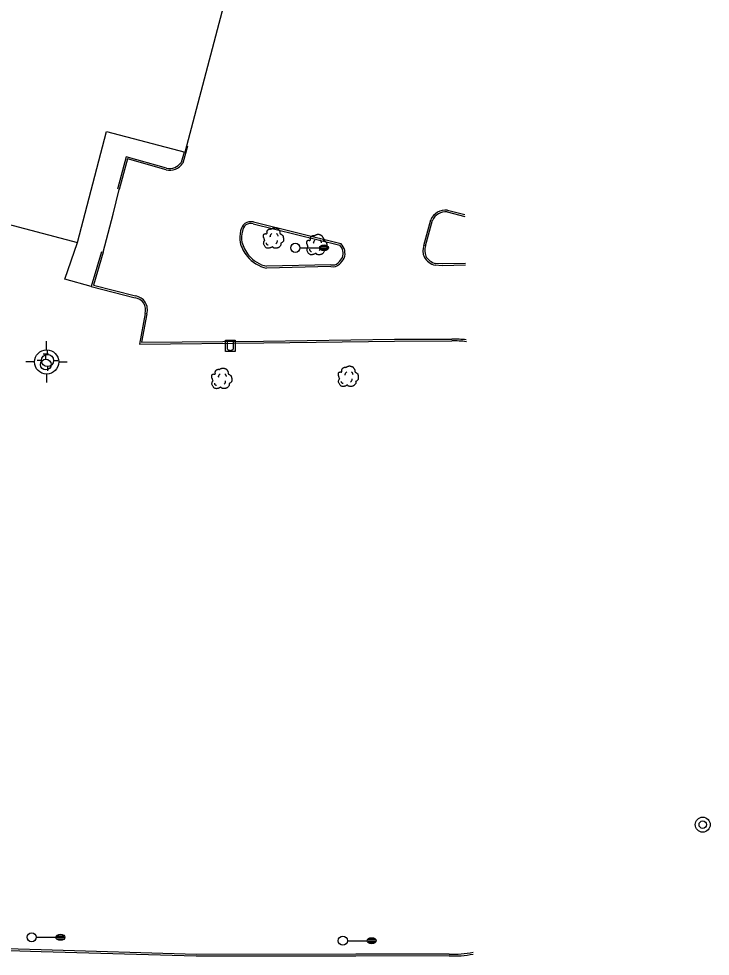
# Model space of a CAD drawing. Extents: x 2145380 to 2156929, y 139568 to 149130.
# Drawn here: x 2151294.3 to 2151522.8, y 141006.8 to 141316.3 of the extents above; entities that cross this region are included whole.
import ezdxf

# ---------------------------------------------------------------- set-up
doc = ezdxf.new("R2010")
doc.units = 0
for name, color, linetype in [('Default', 7, 'Continuous'), ('TOPO_Asphalt', 7, 'Continuous'), ('TOPO_Building', 7, 'Continuous'), ('TOPO_Curb Back', 7, 'Continuous'), ('TOPO_Light Pole', 7, 'Continuous'), ('TOPO_Misc', 7, 'Continuous'), ('TOPO_San Manhole', 7, 'Continuous'), ('TOPO_Sidewalk', 7, 'Continuous'), ('TOPO_Tree', 7, 'Continuous'), ('TOPO_Water Fire Hydrant', 7, 'Continuous'), ('TOPO_Water Valve', 7, 'Continuous')]:
    doc.layers.add(name, color=color, linetype=linetype)

# ---------------------------------------------------------------- blocks, each defined once
blk = doc.blocks.new('FIRHYD')
at = {"layer": 'TOPO_Water Fire Hydrant'}
for p, q in [((-0.02, 10.16), (-0.03, 17.34)), ((10.16, 0.02), (17.34, 0.03)), ((-10.16, -0.02), (-17.34, -0.03)), ((0.02, -10.16), (0.03, -17.34))]:
    blk.add_line(p, q, dxfattribs=at)
blk.add_circle((0, 0), 10.16, dxfattribs=at)
blk = doc.blocks.new('LP')
at = {"layer": 'TOPO_Light Pole'}
blk.add_line((3.81, 0), (20.32, 0), dxfattribs=at)
for points in [[(20.32, 0), (27.94, 0)], [(20.32, 0), (23.5, 0)], [(20.83, 1.27), (27.43, 1.27)], [(20.83, 1.27), (23.5, 1.27)], [(23.71, 1.27), (27.43, 1.27)], [(23.71, 0), (27.94, 0)], [(20.83, -1.27), (27.43, -1.27)], [(20.83, -1.27), (23.5, -1.27)], [(23.71, -1.27), (27.43, -1.27)]]:
    blk.add_lwpolyline(points, dxfattribs=at)
blk.add_circle((0, 0), 3.81, dxfattribs=at)
blk.add_ellipse((24.13, 0), major_axis=(3.81, 0), ratio=0.666667, dxfattribs=at)
blk = doc.blocks.new('TREE')
at = {"layer": 'TOPO_Tree'}
for points in [[(-14.1, -0.4), (-14.2, 0.5), (-14.4, 1.4), (-14.6, 2.3), (-14.8, 3.2), (-15.5, 4), (-15.7, 4.9), (-15.8, 5.6), (-15.7, 6.3), (-15.7, 7), (-15.6, 7.9), (-15.7, 8.8), (-15.1, 9.7), (-14.6, 10.4), (-13.8, 10.5), (-13, 10.7), (-12.2, 11), (-11.1, 10), (-10.4, 10.7), (-9.4, 11.7), (-10.3, 13.3), (-9.8, 14.4), (-9.6, 15.1), (-9.3, 15.9), (-8.8, 16.5), (-8.2, 17.3), (-7.5, 17.7), (-6.7, 18.1), (-6.1, 18.4), (-5.6, 18.6), (-5.1, 18.7), (-4.5, 18.7), (-4, 18.5), (-3.5, 18.1)], [(-3.5, 17.6), (-3.1, 18.3), (-2.6, 18.8), (-1.9, 19.2), (-1, 19.7), (-0.2, 20), (0.7, 20.2), (1.6, 20.5), (2.5, 20.8), (3.4, 20.8), (4.1, 20.7), (4.8, 20.5), (5.5, 20.2), (6.4, 19.9), (7.3, 19.7), (8.2, 19.2), (9.4, 18.4), (10, 17.2), (10.8, 16), (11.2, 15.3), (11.6, 14.6), (11.9, 13.9), (12.2, 13.1), (11.4, 12), (11.9, 11.2), (12, 11), (12.2, 10.9), (12.4, 10.7), (12.9, 10.4), (13.5, 10), (14, 9.7), (14.7, 9.2), (15.4, 8.7), (16.1, 8.1), (16.7, 7.5), (16.9, 6.7), (17.1, 6), (17.6, 4.4), (17.7, 2.8), (17.7, 1.2), (17.7, -0.2), (17.8, -2.2), (16.6, -3), (15.5, -3.8), (14.3, -4.6), (13.2, -5.3)], [(13.2, -5.3), (13.3, -5.8), (13.4, -6.3), (13.4, -6.7), (13.8, -8.5), (12.2, -10), (10.8, -11.5), (10, -12.3), (9.1, -12.8), (8.2, -13.1), (6, -13.8), (3.3, -13.6), (1.3, -13.1), (0.5, -12.9), (-0.1, -11.4), (-0.8, -11.5), (-2, -11.6), (-3.3, -12.8), (-4.5, -13.1), (-6.1, -13.5), (-7.8, -14), (-9.3, -13.6), (-11.4, -13.1), (-12.8, -11.4), (-14.1, -9.4), (-15.3, -7.3), (-15.6, -5.1), (-15.1, -3), (-14.9, -1.9), (-13.9, -0.8), (-13.5, 0.1)], [(-4.2, 5.1), (-4.5, 6.1), (-4.3, 7.2), (-3.8, 8.2), (-3.3, 9.3), (-2.7, 10.3), (-1.6, 11)], [(5.9, 11.2), (6.5, 10.7), (7, 10.2), (7.4, 9.5), (7.9, 8.6), (8.3, 7.6), (8.5, 6.6)], [(-11.4, -4.5), (-11.5, -5.4), (-11, -6.3), (-10.1, -7.2), (-9.3, -8), (-8.5, -8.3), (-7.7, -8.1)], [(4.8, -6.3), (5.7, -5.7), (6.3, -4.9), (6.8, -3.9), (7.4, -2.8), (7.6, -1.7), (7.5, -0.6)]]:
    blk.add_open_spline(points, degree=3, dxfattribs=at)
blk = doc.blocks.new('WATVAL')
at = {"layer": 'Default'}
for p, q in [((-2.25, 9), (2.25, 9)), ((0, 4.5), (0, 9))]:
    blk.add_line(p, q, dxfattribs=at)
blk.add_circle((0, 0), 4.5, dxfattribs=at)
blk = doc.blocks.new('EXMHSS')
at = {"layer": 'Default'}
for radius in [6.3, 3.13]:
    blk.add_circle((0, 0), radius, dxfattribs=at)

msp = doc.modelspace()

# ---------------------------------------------------------------- linework, layer by layer
at = {"layer": 'TOPO_Asphalt'}
msp.add_lwpolyline([(2151322.24, 141239.21), (2151325.53, 141251.78), (2151327.57, 141259.9)], dxfattribs=at)
at = {"layer": 'TOPO_Building'}
msp.add_lwpolyline([(2151228.68, 141579.26), (2151151.14, 141285.35), (2151313.72, 141242.46), (2151323.37, 141279.03), (2151349.28, 141272.2), (2151362.64, 141322.86), (2151336.95, 141329.64), (2151391.47, 141536.31)], close=True, dxfattribs=at)
at = {"layer": 'TOPO_Curb Back'}
for points in [[(2151348.96, 141272.28), (2151348, 141268.87)], [(2151350.13, 141274.25), (2151348.55, 141268.61)], [(2151343.2, 141266.99), (2151329.83, 141270.75), (2151326.99, 141260.05)], [(2151343.05, 141266.4), (2151330.26, 141270.01), (2151327.57, 141259.9)], [(2151435.99, 141253.12), (2151441.75, 141251.62)], [(2151428.14, 141241.45), (2151430.43, 141249.95)], [(2151428.72, 141241.28), (2151431, 141249.74)], [(2151435.89, 141252.52), (2151441.75, 141251)], [(2151371.75, 141248.61), (2151400.45, 141241.53)], [(2151371.88, 141249.2), (2151400.75, 141242.07)], [(2151321.67, 141239.38), (2151318.3, 141227.93), (2151332.77, 141224.17)], [(2151322.24, 141239.21), (2151319.05, 141228.35), (2151332.89, 141224.76)], [(2151397.48, 141234.48), (2151376.18, 141233.95)], [(2151397.47, 141235.08), (2151376.24, 141234.55)], [(2151441.94, 141234.9), (2151434.19, 141234.72), (2151431.94, 141234.89)], [(2151441.93, 141235.5), (2151434.2, 141235.33), (2151432.04, 141235.49)], [(2151336.1, 141219.02), (2151334.22, 141208.9), (2151375.26, 141209.25), (2151418.51, 141209.87), (2151437.41, 141209.91)], [(2151336.69, 141218.88), (2151334.94, 141209.51), (2151375.25, 141209.85), (2151418.5, 141210.47), (2151437.4, 141210.51)], [(2151436.59, 141007.48), (2151405.76, 141007.41), (2151353.01, 141007.38), (2151301.79, 141008.86), (2151248.45, 141010.47), (2151205.74, 141011.42), (2151150.84, 141011.07), (2151136.93, 141011.24)], [(2151436.58, 141006.88), (2151405.76, 141006.81), (2151353, 141006.78), (2151301.78, 141008.26), (2151248.44, 141009.87), (2151205.73, 141010.82), (2151150.84, 141010.47), (2151136.93, 141010.64)]]:
    msp.add_lwpolyline(points, dxfattribs=at)
for centre, radius, start, end in [((2151344.2, 141271.49), 5.21, 257.2342, 326.5543), ((2151344.2, 141271.49), 4.61, 257.4211, 325.4212), ((2151435.48, 141247.54), 5.59, 84.8253, 154.5523), ((2151435.48, 141247.54), 4.99, 85.374, 153.9476), ((2151372.26, 141245.28), 4.73, 133.4265, 168.0817), ((2151372.26, 141245.28), 4.13, 134.3728, 168.316), ((2151371.08, 141245.21), 4.07, 78.7901, 120.5605), ((2151371.08, 141245.21), 3.47, 79.0106, 119.4479), ((2151376.23, 141243.91), 8.9, 164.7303, 189.5715), ((2151376.23, 141243.91), 8.3, 164.6056, 189.3401), ((2151380.22, 141246.12), 13.29, 196.0934, 218.4638), ((2151380.22, 141246.12), 12.69, 196.2487, 218.4447), ((2151397.57, 141238.79), 3.97, 340.6346, 43.7026), ((2151397.57, 141238.79), 4.57, 339.7768, 45.9613), ((2151433.7, 141239.76), 5.81, 163.1091, 200.9976), ((2151433.7, 141239.76), 5.21, 163.0075, 200.4925), ((2151378.56, 141244.99), 11.29, 219.2406, 257.8608), ((2151378.56, 141244.99), 10.69, 219.2624, 257.4833), ((2151393.08, 141242.65), 9.73, 314.299, 327.8726), ((2151393.07, 141242.65), 10.34, 314.2827, 328.229), ((2151433.39, 141240.6), 5.89, 209.793, 255.7701), ((2151433.39, 141240.6), 5.29, 210.2952, 255.2122), ((2151398.16, 141237.48), 3.09, 255.8102, 313.6948), ((2151398.16, 141237.48), 2.49, 255.8113, 313.6228), ((2151332.21, 141220.15), 4.06, 343.7775, 81.9554), ((2151332.21, 141220.15), 4.66, 344.1565, 81.5206), ((2151437.99, 141173.74), 36.78, 83.4133, 90.9225), ((2151437.99, 141173.74), 36.18, 83.2927, 90.9291), ((2151437.91, 141042.31), 35.45, 267.8389, 280.715), ((2151437.91, 141042.31), 34.85, 267.8193, 280.8898)]:
    msp.add_arc(centre, radius, start, end, dxfattribs=at)
at = {"layer": 'TOPO_Misc'}
for p, q in [((2151363.21, 141209.7), (2151363.21, 141207.29)), ((2151365.29, 141207.3), (2151365.29, 141209.71))]:
    msp.add_line(p, q, dxfattribs=at)
msp.add_lwpolyline([(2151362.62, 141206.38), (2151362.62, 141210.15), (2151365.88, 141210.15), (2151365.88, 141206.38), (2151362.62, 141206.38)], dxfattribs=at)
msp.add_arc((2151364.25, 141208.11), 1.32, 218.3412, 322.0625, dxfattribs=at)
at = {"layer": 'TOPO_Sidewalk'}
msp.add_lwpolyline([(2151318.27, 141227.93), (2151309.52, 141230.26), (2151313.72, 141242.46)], dxfattribs=at)

# ---------------------------------------------------------------- block references
at = {"layer": 'TOPO_Light Pole', "xscale": 0.39370000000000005, "yscale": 0.3937000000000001}
for p in [(2151385.7, 141240.66), (2151298.62, 141013.06), (2151401.41, 141011.89)]:
    msp.add_blockref('LP', p, dxfattribs=at)
at = {"layer": 'TOPO_San Manhole', "xscale": 0.39370000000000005, "yscale": 0.3937000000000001}
msp.add_blockref('EXMHSS', (2151520.32, 141050.22), dxfattribs=at)
at = {"layer": 'TOPO_Tree', "xscale": 0.19685000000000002, "yscale": 0.19685000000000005}
for p in [(2151378.3, 141243.22), (2151392.63, 141241.06), (2151361.22, 141196.88), (2151403.04, 141197.56)]:
    msp.add_blockref('TREE', p, dxfattribs=at)
at = {"layer": 'TOPO_Water Fire Hydrant'}
for p, xscale, yscale in [((2151303.55, 141202.99), 0.39370000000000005, 0.3937000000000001), ((2151303.83, 141203.45), 0.19685000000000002, 0.19685000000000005)]:
    msp.add_blockref('FIRHYD', p, dxfattribs=dict(at, xscale=xscale, yscale=yscale))
at = {"layer": 'TOPO_Water Valve', "xscale": 0.39370000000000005, "yscale": 0.3937000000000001}
msp.add_blockref('WATVAL', (2151303.28, 141202.11), dxfattribs=at)

doc.saveas('drawing.dxf')
